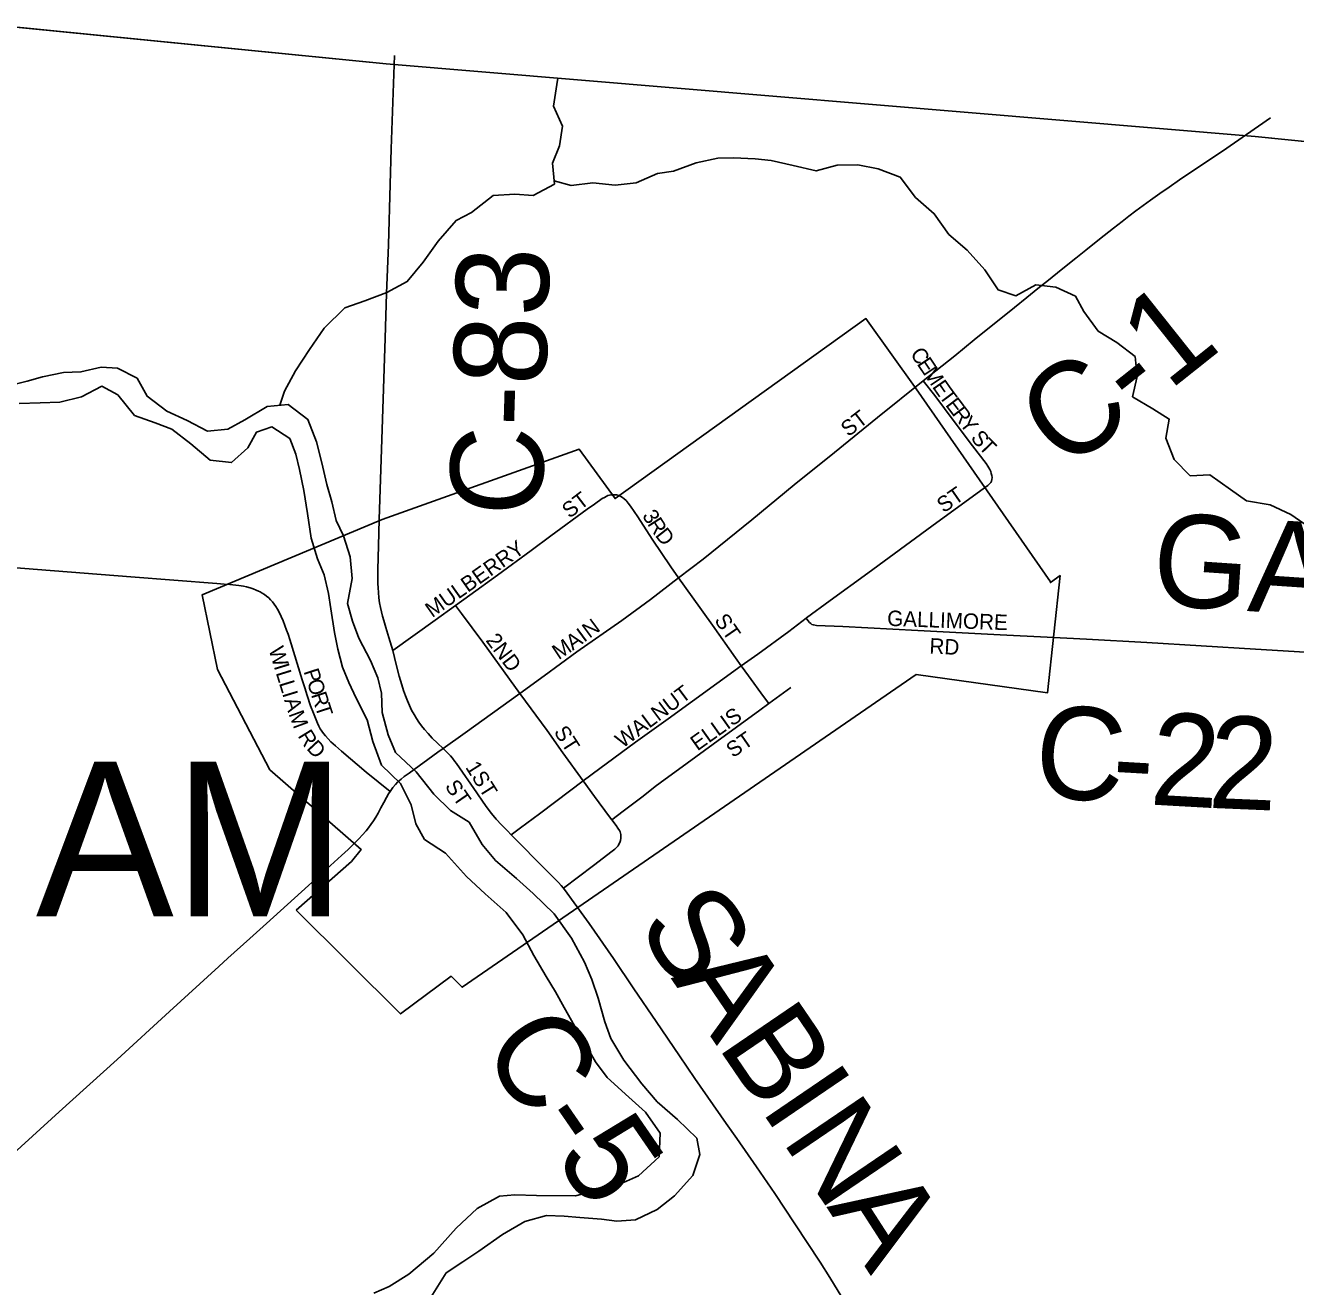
# Model space of a CAD drawing. Extents: x 1442749 to 1756758, y 235267 to 677782.
# Drawn here: x 1604148 to 1608257, y 565936 to 570016 of the extents above; entities that cross this region are included whole.
import ezdxf

# ---------------------------------------------------------------- set-up
doc = ezdxf.new("R2010")
doc.units = 0
for name, color, linetype in [('GM_X_Adjacent_County', 7, 'Continuous'), ('GM_X_City_Street', 7, 'Continuous'), ('GM_X_City_Street_Text', 7, 'Continuous'), ('GM_X_Corporation', 7, 'Continuous'), ('GM_X_Corporation_Text', 7, 'Continuous'), ('GM_X_County', 7, 'Continuous'), ('GM_X_County_Road', 7, 'Continuous'), ('GM_X_County_Road_Text', 7, 'Continuous'), ('GM_X_Major_River', 7, 'Continuous'), ('GM_X_Minor_River', 7, 'Continuous'), ('GM_X_State_Route', 7, 'Continuous'), ('GM_X_Township', 7, 'Continuous')]:
    doc.layers.add(name, color=color, linetype=linetype)

msp = doc.modelspace()

# ---------------------------------------------------------------- linework, layer by layer
at = {"layer": 'GM_X_Adjacent_County'}
msp.add_lwpolyline([(1567480, 573617.6), (1572928.5, 573040.3), (1578512.8, 572448.5), (1579837.8, 572308.1), (1580856.9, 572200.1), (1588467.5, 571491.8), (1591507.3, 571208.9), (1594558, 570925), (1600110.1, 570408.2), (1601217.5, 570298.6), (1605314.6, 569891.8), (1608125.4, 569656.8), (1616079.8, 568852.7), (1618533.5, 568633.4), (1622374.6, 568282.2), (1623452.8, 568183.7)], dxfattribs=at)
at = {"layer": 'GM_X_City_Street'}
for points in [[(1606260.9, 568229.5), (1606339.8, 568289.6), (1606497.2, 568417.4), (1606634.2, 568529.9), (1606764.9, 568634.4), (1606904.4, 568747.9), (1607051.9, 568866.4)], [(1607274.2, 568547.5), (1607274.6, 568554.2), (1607273.8, 568560.7), (1607272.4, 568567.2), (1607270.3, 568573.7), (1607267.7, 568579.4), (1607264.6, 568585), (1607261.6, 568590.2), (1607255.3, 568599.4), (1607212, 568656.3), (1607152.5, 568735.2), (1607089.3, 568818.9), (1607051.9, 568866.4)], [(1606673.1, 568098.3), (1606674.8, 568099.5), (1606751.5, 568155.9), (1606873.4, 568244.8), (1607079.6, 568396.1), (1607250.7, 568520.5), (1607261.1, 568528.3), (1607266.9, 568533.5), (1607270.7, 568537.9), (1607272.9, 568542.3), (1607274.2, 568547.5)], [(1605539.2, 568139.8), (1605584.9, 568172.8), (1605675.3, 568238.3), (1605783.6, 568318.1), (1605847.1, 568364.7), (1605965.5, 568450.9), (1605988.5, 568467.4), (1606013.9, 568485.4), (1606020.8, 568489.7), (1606026.5, 568492.8), (1606032.1, 568495.4), (1606037.3, 568497.1), (1606041.8, 568497.8), (1606047.5, 568498.2), (1606053.5, 568498.2), (1606059.6, 568497.4)], [(1606260.9, 568229.5), (1606236, 568265.2), (1606175.5, 568354.6), (1606128.9, 568426.1), (1606105.1, 568461.5), (1606097.8, 568471.3), (1606094.8, 568475.2), (1606090.9, 568479.6), (1606085.2, 568485.2), (1606079.6, 568489.5), (1606074.4, 568492.6), (1606067.9, 568495.2), (1606059.6, 568497.4)], [(1605336, 567993.9), (1605323.3, 568035.8), (1605313.4, 568068.4), (1605306.8, 568090.9), (1605302.9, 568104.8), (1605299.4, 568119.1), (1605296, 568133.4), (1605293, 568148.2), (1605291, 568164.5), (1605289.5, 568181.6), (1605288.6, 568196.8), (1605288.3, 568210.7), (1605288.2, 568232.9), (1605288.2, 568256.7), (1605290.5, 568332.4), (1605292.5, 568417.7)], [(1605747.5, 567855.3), (1605826.3, 567911.8), (1605931.9, 567989.7), (1606076.9, 568091.4), (1606169.4, 568159.7), (1606260.9, 568229.5)], [(1606463.7, 567944.5), (1606445, 567970), (1606369.9, 568076), (1606304.4, 568167.9), (1606260.9, 568229.5)], [(1604766.6, 568210.7), (1604790.5, 568209.2), (1604808.8, 568207.9), (1604838.7, 568204.4), (1604853.5, 568201.8), (1604863.5, 568199.7), (1604874.7, 568196.6), (1604884.3, 568193.5), (1604894.7, 568189.6), (1604901.6, 568186.6), (1604907.7, 568183.6), (1604913.8, 568180.1), (1604921.6, 568174.9), (1604928.1, 568170.1), (1604935.4, 568164.1), (1604941.1, 568158.4), (1604947.1, 568151.7), (1604952.4, 568144.5), (1604958.1, 568136.3), (1604963.3, 568128), (1604969.1, 568117.7), (1604975.4, 568103.7), (1604981.4, 568090.4), (1604987.1, 568075.5), (1604992.8, 568060.3), (1604997.4, 568047.1), (1605003.2, 568029.5), (1605043, 567899.4), (1605051.4, 567873.2), (1605059.2, 567848.9), (1605070.3, 567815.4), (1605079.2, 567791.2), (1605087.8, 567769.7), (1605092.2, 567759.5), (1605097, 567749.6), (1605101.7, 567740.9), (1605107, 567732.8), (1605112.1, 567725.7), (1605118.6, 567717.6), (1605127.3, 567708.3), (1605136.3, 567698.9), (1605150.8, 567685.3), (1605169.9, 567668), (1605250.5, 567600.9), (1605288.8, 567569.8), (1605327.6, 567538.3)], [(1605336, 567993.9), (1605473.1, 568092), (1605539.2, 568139.8)], [(1605747.5, 567855.3), (1605627.2, 568021.3), (1605558.8, 568113.4), (1605539.2, 568139.8)], [(1606463.7, 567944.5), (1606516.6, 567982.8), (1606617.2, 568056), (1606673.1, 568098.3)], [(1606673.1, 568098.3), (1606678.6, 568091.4), (1606684.3, 568085.3), (1606688.2, 568081.4), (1606692.1, 568078.8), (1606696.9, 568077), (1606707.3, 568075.3), (1606792.4, 568071.6), (1607034.9, 568059.1), (1607300.6, 568045.3), (1607453.3, 568037.5)], [(1605498.8, 567677.1), (1605480.6, 567694), (1605463.7, 567710.9), (1605450.2, 567725.3), (1605438.5, 567738.7), (1605429.3, 567750), (1605420.8, 567761.8), (1605412.9, 567773.9), (1605405, 567787.3), (1605397.2, 567801.2), (1605389.9, 567816), (1605383.3, 567831.1), (1605377, 567847.8), (1605371.2, 567865), (1605365.7, 567882.6), (1605356.9, 567911.5), (1605347.3, 567948.8), (1605336, 567993.9)], [(1605951.9, 567572.3), (1606006.5, 567612.9), (1606121.4, 567697.5), (1606226.7, 567773.1), (1606463.7, 567944.5)], [(1606553, 567822.5), (1606535.9, 567845.8), (1606487.4, 567912), (1606463.7, 567944.5)], [(1606553, 567822.5), (1606624.3, 567874.6)], [(1605498.8, 567677.1), (1605570.2, 567728.1), (1605747.5, 567855.3)], [(1605951.9, 567572.3), (1605886.3, 567662.9), (1605835.2, 567735.1), (1605747.5, 567855.3)], [(1606044.9, 567446), (1606081.8, 567474.3), (1606141.5, 567520), (1606167.9, 567540.7), (1606184.8, 567553.8), (1606201.2, 567565.8), (1606288.2, 567629.9), (1606373, 567691.3), (1606523.8, 567801.2), (1606553, 567822.5)], [(1605327.6, 567538.3), (1605331.8, 567544.2), (1605336.6, 567550.8), (1605344.5, 567560.4), (1605352.8, 567569.1), (1605362.8, 567577.8), (1605373.3, 567586.2), (1605388.8, 567597.7), (1605482, 567665.2), (1605498.8, 567677.1)], [(1605498.8, 567677.1), (1605506.6, 567669.7), (1605515.3, 567661.1), (1605522.6, 567653.2), (1605529.2, 567645.8), (1605536.7, 567635.6), (1605542.2, 567628.1), (1605607.8, 567534.1), (1605629, 567503.5), (1605641.9, 567485.5), (1605655.9, 567467), (1605670.5, 567449), (1605687.4, 567430.5), (1605706.9, 567410.5), (1605719.5, 567397.9)], [(1605719.5, 567397.9), (1605749.1, 567420), (1605810.3, 567465.7), (1605863.2, 567505.2), (1605951.9, 567572.3)], [(1606044.9, 567446), (1606037.1, 567456.3), (1605988.3, 567522.1), (1605951.9, 567572.3)], [(1605217.9, 567376), (1605227.3, 567385.9), (1605237.1, 567396.4), (1605249.9, 567411.1), (1605257.7, 567420.7), (1605265.6, 567431.1), (1605274.3, 567443.4), (1605281.6, 567455.4), (1605289, 567468.4), (1605297.7, 567484.9), (1605307.2, 567502.3), (1605315.9, 567518.3), (1605322.4, 567530), (1605327.6, 567538.3)], [(1605888.8, 567225.5), (1605985.4, 567298.3), (1606045.6, 567344.6), (1606054.5, 567351.3), (1606060.1, 567356.5), (1606064.9, 567362.6), (1606067.9, 567367.8), (1606070.6, 567373.5), (1606072.3, 567379.1), (1606073.4, 567386.6), (1606074.1, 567392.6), (1606074.1, 567398.7), (1606073.2, 567403.4), (1606071.4, 567407.8), (1606069.2, 567412.2), (1606064, 567419.8), (1606058.5, 567427.8), (1606044.9, 567446)], [(1605719.5, 567397.9), (1605728.8, 567388.5), (1605760.2, 567356.8), (1605794.8, 567321.2), (1605834, 567281.3)], [(1605834, 567281.3), (1605860.5, 567255.3), (1605872.6, 567243.2), (1605881.3, 567234), (1605888.8, 567225.5)]]:
    msp.add_lwpolyline(points, dxfattribs=at)
at = {"layer": 'GM_X_Corporation'}
msp.add_lwpolyline([(1605023.5, 567154), (1605202.3, 567311.9), (1605233.6, 567350.8), (1604938.5, 567608.4), (1604768.7, 567932.9), (1604719.6, 568174.7), (1605302.1, 568417.9), (1605939.5, 568645.2), (1606055.5, 568485.6), (1606866.7, 569068.2), (1607028.9, 568840.9), (1607464, 568215.8), (1607463.7, 568213.7), (1607494.6, 568236.8), (1607454.4, 567857.3), (1607029.5, 567917), (1605560.2, 566904.7), (1605525.5, 566940.5), (1605361.4, 566818.6)], close=True, dxfattribs=at)
at = {"layer": 'GM_X_County'}
msp.add_lwpolyline([(1567480, 573617.6), (1572928.5, 573040.3), (1578512.8, 572448.5), (1579837.8, 572308.1), (1580856.9, 572200.1), (1588467.5, 571491.8), (1591507.3, 571208.9), (1594558, 570925), (1600110.1, 570408.2), (1601217.5, 570298.6), (1605314.6, 569891.8), (1608125.4, 569656.8), (1616079.8, 568852.7), (1618533.5, 568633.4), (1622374.6, 568282.2), (1623452.8, 568183.7)], dxfattribs=at)
at = {"layer": 'GM_X_County_Road'}
for points in [[(1605292.5, 568417.7), (1605303.2, 568742.9), (1605311.4, 569005.1), (1605316.3, 569149.3), (1605322, 569306.4), (1605327.8, 569502.8), (1605331.3, 569617.4), (1605336.5, 569768.1), (1605341.8, 569918.7)], [(1607051.9, 568866.4), (1607154.5, 568947.8), (1607217.3, 568999.1), (1607347.5, 569104.1), (1607387, 569136.2), (1607423.1, 569165.3), (1607456.9, 569192.2), (1607498.4, 569225.7), (1607545.4, 569263.4), (1607577.6, 569289), (1607606, 569311.5), (1607637.5, 569336.3), (1607667.4, 569360.2), (1607695.8, 569382.5), (1607716.9, 569398.8), (1607739.9, 569416.3), (1607763.7, 569433.5), (1607787.6, 569450.9), (1607818, 569472.6), (1607847.5, 569493.4), (1607881.4, 569516.9), (1607927, 569547.7), (1608020.1, 569609.6), (1608175.7, 569717.1)], [(1604034.3, 568267.7), (1604489.1, 568232.5), (1604766.6, 568210.7)], [(1607453.3, 568037.5), (1607580.2, 568031.1), (1607775.1, 568019.8), (1608127.3, 567998.7), (1608785.4, 567958.7), (1609004.7, 567944.2), (1609263.3, 567927.1), (1609606.9, 567902.7), (1609815, 567887.9), (1610084.6, 567867.9), (1610513.1, 567835.1), (1610935, 567802.5), (1611229.4, 567780.6), (1611448.5, 567764.2), (1611909.7, 567728.6)], [(1605888.8, 567225.5), (1605900.8, 567209.3), (1605914.3, 567189.7), (1605971.7, 567110.5), (1606050.5, 566997.7), (1606116.1, 566899.5), (1606188.7, 566794), (1606264, 566682.7), (1606313.5, 566609.1), (1606414.9, 566463.8), (1606448.9, 566415.5), (1606512.8, 566324.2), (1606571.8, 566237.5), (1606637.2, 566139.2), (1606718.2, 566015.9), (1606749.7, 565966.1), (1606788.6, 565901.6)]]:
    msp.add_lwpolyline(points, dxfattribs=at)
at = {"layer": 'GM_X_Major_River'}
for points in [[(1606022.1, 566793.2), (1606000.2, 566869.4), (1605980.3, 566929.5), (1605956.4, 566985.6), (1605914.6, 567063.8), (1605858.7, 567142), (1605790.8, 567208.2), (1605736.8, 567256.4), (1605668.9, 567314.6), (1605625, 567366.8), (1605583.1, 567438.9), (1605523.2, 567477.1), (1605469.2, 567529.3), (1605411.3, 567601.5), (1605345.4, 567663.7), (1605321.5, 567721.8), (1605301.7, 567793.9), (1605299.8, 567856), (1605287.8, 567906.1), (1605263.9, 567962.3), (1605226, 568034.4), (1605206.1, 568088.6), (1605190.2, 568146.7), (1605204.4, 568226.8), (1605198.5, 568296.9), (1605176.6, 568365), (1605152.7, 568415.2), (1605138.8, 568475.3), (1605122.9, 568531.4), (1605107, 568601.5), (1605089.1, 568669.7), (1605061.2, 568741.8), (1604997.3, 568790), (1604929.3, 568784.1), (1604857.2, 568740.2), (1604803.1, 568710.2), (1604737.1, 568704.3), (1604671.1, 568738.5), (1604605.1, 568768.6), (1604541.2, 568816.8), (1604509.3, 568874.9), (1604445.3, 568907.1), (1604393.3, 568911.2), (1604327.3, 568895.2), (1604271.3, 568893.3), (1604203.2, 568879.4), (1604153.2, 568865.5), (1604081.1, 568847.6)], [(1604127.1, 568793.4), (1604195.1, 568795.3), (1604259.1, 568797.2), (1604329.1, 568815.1), (1604395.2, 568849.1), (1604447.2, 568820.9), (1604501.1, 568754.8), (1604567.1, 568730.6), (1604621, 568710.5), (1604683, 568662.3), (1604744.9, 568610.1), (1604814.9, 568602), (1604867, 568650), (1604895.1, 568700), (1604945.1, 568718), (1605003.1, 568679.8), (1605023, 568629.7), (1605034.9, 568579.6), (1605048.8, 568511.5), (1605060.7, 568437.3), (1605072.6, 568357.2), (1605092.5, 568291.1), (1605114.4, 568238.9), (1605128.3, 568178.8), (1605136.2, 568128.7), (1605148.1, 568052.6), (1605158, 567998.5), (1605173.9, 567940.4), (1605193.8, 567890.3), (1605217.7, 567840.2), (1605253.6, 567770), (1605271.5, 567699.8), (1605299.4, 567623.7), (1605361.3, 567563.5), (1605395.2, 567495.3), (1605411.1, 567433.2), (1605439, 567383.1), (1605506.9, 567338.9), (1605574.8, 567262.7), (1605634.7, 567206.5), (1605702.6, 567146.3), (1605756.5, 567074.1), (1605792.4, 567007.9), (1605832.3, 566939.8), (1605862.2, 566889.7), (1605890.2, 566839.5), (1605924.1, 566779.4)], [(1605460.4, 565902.8), (1605508.6, 565980.8), (1605562.7, 566016.8), (1605614.7, 566050.8), (1605690.8, 566104.7), (1605762.9, 566146.7), (1605833, 566166.6), (1605891, 566164.5), (1605941, 566160.4), (1606011, 566154.3), (1606061, 566148.2), (1606121, 566152.1), (1606191.1, 566186.1), (1606247.2, 566230), (1606307.3, 566296), (1606329.5, 566364.1), (1606319.5, 566416.2), (1606257.6, 566476.4), (1606191.7, 566534.6), (1606141.8, 566592.8), (1606083.9, 566669), (1606042, 566739.1), (1606022.1, 566793.2)], [(1605924.1, 566779.4), (1605954, 566729.3), (1605991.9, 566663.1), (1606029.8, 566612.9), (1606099.7, 566548.8), (1606153.7, 566500.6), (1606201.5, 566432.4), (1606197.4, 566356.3), (1606131.3, 566294.3), (1606063.2, 566264.4), (1605997.2, 566248.5), (1605927.1, 566230.5), (1605801.1, 566230.7), (1605731.1, 566232.9), (1605681.1, 566228.9), (1605609, 566189), (1605540.8, 566125), (1605468.7, 566045), (1605388.6, 565977), (1605324.5, 565937), (1605274.4, 565915.1)]]:
    msp.add_lwpolyline(points, dxfattribs=at)
at = {"layer": 'GM_X_Minor_River'}
for points in [[(1604970.3, 568787.7), (1604986.3, 568833), (1605021.5, 568898.6), (1605066.8, 568968), (1605114, 569037.5), (1605181.3, 569102.6), (1605245.8, 569125.6), (1605316.4, 569152.6), (1605383.1, 569187.6), (1605434.3, 569251), (1605483.5, 569318.4), (1605540.8, 569385.7), (1605591.3, 569410.9), (1605660.4, 569466), (1605730.6, 569470.9), (1605790.6, 569465.9), (1605859.4, 569502.9), (1605852.6, 569571.2), (1605875.6, 569627), (1605884.7, 569691), (1605855.7, 569755.7), (1605866.9, 569825.7), (1605869.8, 569845.9)], [(1605858.4, 569513.4), (1605913.4, 569498), (1605983.7, 569506.9), (1606055.7, 569499.7), (1606124, 569506.7), (1606192.6, 569537.7), (1606244.8, 569544.8), (1606317.4, 569571.8), (1606387.8, 569586.7), (1606437.9, 569587.9), (1606508, 569584.8), (1606560, 569579.9), (1606631.9, 569562.7), (1606705.7, 569545.5), (1606774.2, 569564.4), (1606840.3, 569565.4), (1606906.2, 569552.3), (1606977.9, 569525.1), (1607026.8, 569460.1), (1607088, 569407), (1607135, 569340), (1607194.2, 569288.9), (1607251.3, 569225.9), (1607294.2, 569161), (1607352, 569142), (1607416.7, 569177.1), (1607480.7, 569170), (1607544.4, 569140.9), (1607571.5, 569090.4), (1607618.5, 569027.4), (1607678, 568990.4), (1607737.4, 568945.3), (1607744.3, 568881), (1607729.1, 568815.1), (1607794.6, 568775.9), (1607848.1, 568742.9), (1607837, 568681), (1607863.9, 568612.3), (1607915.1, 568559.4), (1607979.3, 568562.3), (1608046.6, 568515.1), (1608098, 568478.2), (1608174, 568465), (1608241.6, 568433.8), (1608301, 568392.7)]]:
    msp.add_lwpolyline(points, dxfattribs=at)
at = {"layer": 'GM_X_State_Route'}
for points in [[(1605063.7, 567234.3), (1605134.5, 567298.1), (1605169.9, 567330.5), (1605191.7, 567350.7), (1605217.9, 567376)], [(1604773.3, 566971.6), (1604802.9, 566999.3), (1604873.4, 567062.8), (1604927.3, 567110.5), (1605063.7, 567234.3)], [(1604108.7, 566367.4), (1604257.3, 566501.4), (1604444.1, 566671.4), (1604614.1, 566825.8), (1604773.3, 566971.6)]]:
    msp.add_lwpolyline(points, dxfattribs=at)
at = {"layer": 'GM_X_Township'}
msp.add_lwpolyline([(1576704.1, 554811.5), (1576813.8, 555881.3), (1577349.2, 561102), (1577744.9, 564960.2), (1578437.8, 571716.9), (1578512.8, 572448.5), (1579837.8, 572308.1), (1580856.9, 572200.1), (1588467.5, 571491.8), (1591507.3, 571208.9), (1594558, 570925), (1600110.1, 570408.2), (1601217.5, 570298.6), (1605314.6, 569891.8), (1608125.4, 569656.8), (1616079.8, 568852.7), (1618533.5, 568633.4), (1622374.6, 568282.2), (1623452.8, 568183.7), (1622446.3, 566839), (1615321.2, 557320.2), (1613178.2, 554457.1)], dxfattribs=at)

# ---------------------------------------------------------------- texts
at = {"layer": 'GM_X_City_Street_Text'}
for s, rotation, p in [('C', 303.7103, (1607008.2, 568954.3)), ('E', 303.7204, (1607030.1, 568921.4)), ('M', 303.685, (1607049.7, 568892.1)), ('E', 304.6727, (1607079.5, 568847.4)), ('T', 306.6734, (1607100.6, 568816.9)), ('E', 307.1458, (1607121.9, 568788.3)), ('ST', 37.5735, (1606809.8, 568683.7)), ('R', 307.2107, (1607143.2, 568760.1)), ('Y', 307.1847, (1607167.2, 568728.6)), ('S', 309.8889, (1607203.3, 568681)), ('T', 314.3733, (1607228.8, 568650.9)), ('ST', 34.6873, (1607118.2, 568437.6)), ('ST', 37.5735, (1605907.8, 568419.7)), ('3', 302.1576, (1606141.5, 568430.4)), ('R', 302.6636, (1606158.2, 568404)), ('D', 308.3506, (1606182.7, 568366.2)), ('MULBERRY', 35.2886, (1605463.7, 568098.8)), ('ST', 304.6908, (1606374.5, 568092)), ('GALLIMORE', 357.91, (1606934.8, 568074.1)), ('I', 36.3316, (1605954.6, 568019)), ('N', 36.3852, (1605972.4, 568032)), ('2ND', 307.3071, (1605635, 568026.4)), ('M', 33.8921, (1605873.1, 567962.5)), ('A', 35.6466, (1605918.3, 567992.9)), ('RD', 356.989, (1607071.2, 567984.7)), ('W', 287.1114, (1604933.9, 567998.2)), ('I', 287.0931, (1604950.7, 567943.5)), ('L', 287.122, (1604957.2, 567922.4)), ('L', 287.1128, (1604967.6, 567888.8)), ('P', 288.0029, (1605046.9, 567926.8)), ('O', 287.9927, (1605057.7, 567893.3)), ('I', 287.1082, (1604977.9, 567855.2)), ('R', 288.0024, (1605071.3, 567851.4)), ('WALNUT', 36.8743, (1606079.5, 567676.2)), ('A', 287.4229, (1604984.5, 567833.9)), ('T', 288.0029, (1605083.6, 567813.8)), ('M', 290.2276, (1604998.5, 567789.3)), ('ELLIS', 35.3646, (1606321.7, 567667.6)), ('R', 301.585, (1605027.4, 567718.3)), ('ST', 302.7321, (1605855.4, 567730.9)), ('ST', 34.7021, (1606436.7, 567645.3)), ('D', 313.0884, (1605054.8, 567675.9)), ('1ST', 302.2817, (1605569.5, 567616.5)), ('ST', 304.6908, (1605502.9, 567554.7))]:
    msp.add_text(s, height=50, rotation=rotation, dxfattribs=at).set_placement(p)
at = {"layer": 'GM_X_Corporation_Text'}
msp.add_text('PORT WILLIAM', height=500, rotation=0, dxfattribs=at).set_placement((1600392.3, 567134.6))
at = {"layer": 'GM_X_County_Road_Text'}
for s, rotation, p in [('C-83', 88.3118, (1605818.6, 568426.1)), ('C-1', 38.5134, (1607515.7, 568568.9)), ('GALLIMORE', 356.1631, (1607787.1, 568142.9)), ('C', 355.2487, (1607404.3, 567524.2)), ('2', 356.7864, (1607781.6, 567496.1)), ('2', 357.5481, (1607970.5, 567485.5)), ('-', 356.7001, (1607658.1, 567503.2)), ('S', 304.2501, (1606120.6, 567102.3)), ('A', 304.2578, (1606234.5, 566934.9)), ('B', 304.2541, (1606383.1, 566716.8)), ('C-5', 304.5582, (1605615.7, 566705)), ('I', 304.2568, (1606521.8, 566513.1)), ('N', 304.1761, (1606591.1, 566411.4)), ('A', 302.807, (1606738.3, 566194.5))]:
    msp.add_text(s, height=300, rotation=rotation, dxfattribs=at).set_placement(p)

doc.saveas('drawing.dxf')
